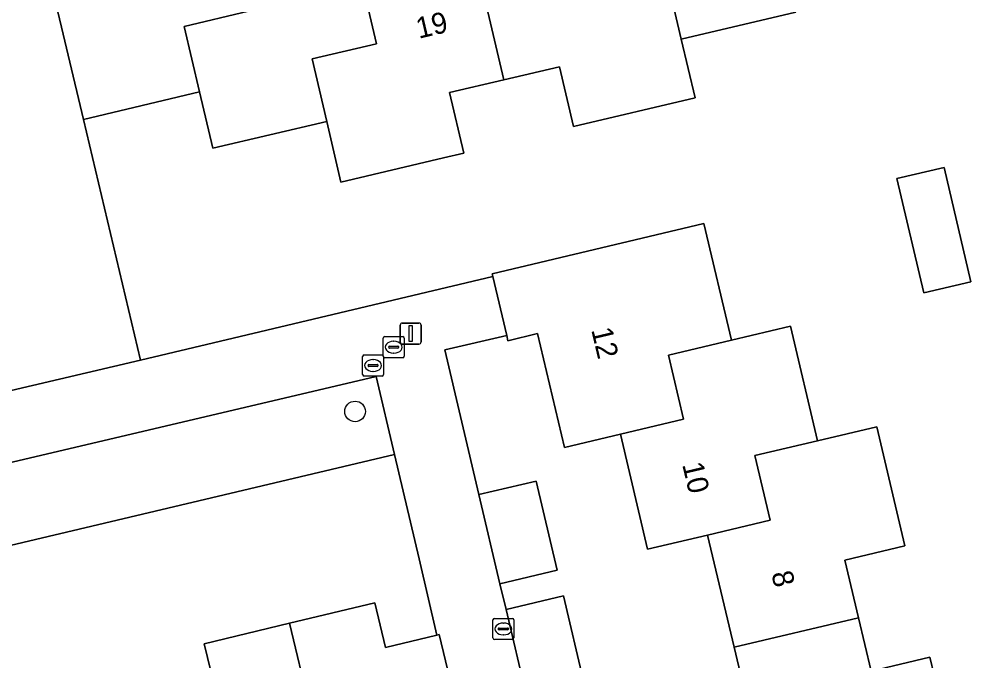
# Model space of a CAD drawing. Extents: x 158031 to 159244, y 380104 to 381214.
# Drawn here: x 158595.37 to 158640.58, y 380533.82 to 380564.3 of the extents above; entities that cross this region are included whole.
import ezdxf

# ---------------------------------------------------------------- set-up
doc = ezdxf.new("R2010")
doc.units = 0
for name, color, linetype in [('IMGEO_Boom', 7, 'Continuous'), ('IMGEO_Erf', 7, 'Continuous'), ('IMGEO_Groenvoorziening', 7, 'Continuous'), ('IMGEO_Hek', 7, 'Continuous'), ('IMGEO_Kolk', 7, 'Continuous'), ('IMGEO_Lichtmast', 7, 'Continuous'), ('IMGEO_Muur', 7, 'Continuous'), ('IMGEO_Pand', 7, 'Continuous'), ('IMGEO_Pand_nummerreeks', 7, 'Continuous'), ('IMGEO_Rioolput', 7, 'Continuous'), ('IMGEO_Voetpad_open', 7, 'Continuous')]:
    doc.layers.add(name, color=color, linetype=linetype)

msp = doc.modelspace()

# ---------------------------------------------------------------- linework, layer by layer
at = {"layer": 'IMGEO_Boom'}
msp.add_circle((158611.326, 380545.671), 0.489, dxfattribs=at)
at = {"layer": 'IMGEO_Erf'}
for points in [[(158632.251, 380564.628), (158626.82, 380563.356), (158627.476, 380560.557), (158621.703, 380559.204), (158621.038, 380562.042), (158618.391, 380561.421), (158615.817, 380560.818), (158616.494, 380557.934), (158615.522, 380557.706), (158610.653, 380556.565), (158609.98, 380559.434), (158604.566, 380558.165), (158603.938, 380560.847), (158598.421, 380559.539), (158601.138, 380548.103), (158617.861, 380552.071), (158617.829, 380552.209), (158627.896, 380554.601), (158629.209, 380549.055), (158631.997, 380549.715), (158633.284, 380544.279), (158636.097, 380544.944), (158637.437, 380539.284), (158634.587, 380538.61), (158635.236, 380535.868), (158635.834, 380533.342), (158638.619, 380534.002), (158638.823, 380533.141)], [(158630.592, 380529.138), (158629.33, 380534.47), (158628.068, 380539.798), (158625.221, 380539.125), (158623.929, 380544.586), (158621.271, 380543.957), (158619.991, 380549.365), (158618.584, 380549.031), (158618.525, 380549.277), (158615.59, 380548.592), (158617.205, 380541.719), (158619.93, 380542.362), (158620.928, 380538.13), (158618.203, 380537.487), (158618.497, 380536.272), (158621.222, 380536.916), (158622.195, 380532.797)]]:
    msp.add_lwpolyline(points, dxfattribs=at)
for points in [[(158637.054, 380556.728), (158639.3, 380557.256), (158640.575, 380551.833), (158638.33, 380551.305)], [(158612.257, 380536.579), (158612.764, 380534.463), (158615.209, 380535.048), (158614.373, 380538.678), (158613.195, 380543.627), (158574.87, 380534.558), (158576.163, 380529.062), (158576.905, 380525.979), (158579.34, 380526.551), (158578.884, 380528.492), (158582.85, 380529.444), (158587.028, 380530.448), (158587.499, 380528.482), (158589.666, 380529.001), (158592.017, 380529.565), (158591.549, 380531.518), (158595.542, 380532.475), (158599.641, 380533.458), (158600.088, 380531.592), (158602.336, 380532.131), (158604.631, 380532.681), (158604.162, 380534.639), (158608.21, 380535.609)]]:
    msp.add_lwpolyline(points, close=True, dxfattribs=at)
at = {"layer": 'IMGEO_Groenvoorziening'}
for points in [[(158598.421, 380559.539), (158596.968, 380565.666), (158593.917, 380565.64), (158593.308, 380553.366), (158593.322, 380553.3), (158594.72, 380546.596), (158601.138, 380548.103)], [(158573.976, 380538.315), (158574.87, 380534.558), (158613.195, 380543.627), (158612.332, 380547.323)]]:
    msp.add_lwpolyline(points, close=True, dxfattribs=at)
at = {"layer": 'IMGEO_Hek'}
for points in [[(158601.138, 380548.103), (158598.421, 380559.539)], [(158617.861, 380552.071), (158601.138, 380548.103)], [(158574.87, 380534.558), (158613.195, 380543.627)], [(158613.195, 380543.627), (158614.373, 380538.678)]]:
    msp.add_lwpolyline(points, dxfattribs=at)
at = {"layer": 'IMGEO_Kolk'}
for p, q in [((158617.869, 380534.916), (158617.869, 380535.768)), ((158617.944, 380535.842), (158618.796, 380535.842)), ((158618.87, 380535.768), (158618.87, 380534.916)), ((158618.128, 380535.336), (158618.128, 380535.348)), ((158618.171, 380535.385), (158618.569, 380535.385)), ((158618.357, 380535.622), (158618.382, 380535.622)), ((158618.612, 380535.348), (158618.612, 380535.336)), ((158618.566, 380535.299), (158618.168, 380535.299)), ((158618.38, 380535.062), (158618.355, 380535.062)), ((158618.796, 380534.842), (158617.944, 380534.842))]:
    msp.add_line(p, q, dxfattribs=at)
for points in [[(158617.869, 380534.916), (158617.869, 380535.768)], [(158617.944, 380535.842), (158618.796, 380535.842)], [(158618.87, 380535.768), (158618.87, 380534.916)], [(158618.796, 380534.842), (158617.944, 380534.842)]]:
    msp.add_lwpolyline(points, dxfattribs=at)
for centre, radius, start, end in [((158617.946, 380535.766), 0.0765, 91.552, 178.448), ((158617.946, 380535.766), 0.0765, 91.552, 178.448), ((158618.794, 380535.766), 0.0765, 1.552, 88.448), ((158618.794, 380535.766), 0.0765, 1.552, 88.448), ((158618.168, 380535.345), 0.0403, 85.8775, 175.7526), ((158618.165, 380535.335), 0.0366, 178.938, 274.7102), ((158618.569, 380535.342), 0.043, 264.8664, 352.4533), ((158618.573, 380535.347), 0.0386, 1.7309, 96.639), ((158617.946, 380534.918), 0.0765, 181.552, 268.448), ((158617.946, 380534.918), 0.0765, 181.552, 268.448), ((158618.794, 380534.918), 0.0765, 271.552, 358.448), ((158618.794, 380534.918), 0.0765, 271.552, 358.448)]:
    msp.add_arc(centre, radius, start, end, dxfattribs=at)
for centre, major_axis, ratio, start_param, end_param in [((158618.356, 380535.342), (-0.387, 0.002), 0.722429, 4.712389, 7.853982), ((158618.381, 380535.342), (-0.39, 0.002), 0.717154, 1.570796, 4.712389)]:
    msp.add_ellipse(centre, major_axis=major_axis, ratio=ratio, start_param=start_param, end_param=end_param, dxfattribs=at)
at = {"layer": 'IMGEO_Lichtmast'}
for p, q in [((158613.569, 380549.87), (158614.359, 380549.87)), ((158614.359, 380549.87), (158613.569, 380549.87)), ((158613.469, 380548.97), (158613.469, 380549.77)), ((158613.469, 380549.77), (158613.469, 380548.97)), ((158614.459, 380549.77), (158614.459, 380548.97)), ((158614.459, 380548.97), (158614.459, 380549.77)), ((158614.359, 380548.87), (158613.569, 380548.87)), ((158613.569, 380548.87), (158614.359, 380548.87))]:
    msp.add_line(p, q, dxfattribs=at)
msp.add_lwpolyline([(158613.889, 380549.745), (158614.039, 380549.745), (158614.039, 380548.995), (158613.889, 380548.995), (158613.889, 380549.745)], dxfattribs=at)
for centre, start, end in [((158613.569, 380549.77), 90, 180), ((158613.569, 380549.77), 90, 180), ((158614.359, 380549.77), 0, 90), ((158614.359, 380549.77), 360, 90), ((158613.569, 380548.97), 180, 270), ((158613.569, 380548.97), 180, 270), ((158614.359, 380548.97), 270, 0), ((158614.359, 380548.97), 270, 0)]:
    msp.add_arc(centre, 0.1, start, end, dxfattribs=at)
at = {"layer": 'IMGEO_Muur'}
msp.add_lwpolyline([(158615.209, 380535.048), (158614.373, 380538.678)], dxfattribs=at)
at = {"layer": 'IMGEO_Pand'}
for points in [[(158626.82, 380563.356), (158632.251, 380564.628), (158631.581, 380567.486), (158630.893, 380570.423), (158627.931, 380569.728), (158627.242, 380572.665), (158621.712, 380571.37), (158622.359, 380568.61), (158623.059, 380565.624), (158626.12, 380566.342)], [(158605.584, 380567.585), (158604.916, 380570.436), (158599.482, 380569.152), (158599.173, 380570.439), (158596.013, 380569.69), (158596.968, 380565.666), (158598.421, 380559.539), (158603.938, 380560.847), (158603.209, 380563.955), (158606.267, 380564.671)], [(158609.98, 380559.434), (158609.282, 380562.408), (158612.338, 380563.124), (158611.641, 380566.099), (158610.996, 380568.853), (158605.584, 380567.585), (158606.267, 380564.671), (158603.209, 380563.955), (158603.938, 380560.847), (158604.566, 380558.165)], [(158626.82, 380563.356), (158626.12, 380566.342), (158623.059, 380565.624), (158622.359, 380568.61), (158617, 380567.355), (158618.391, 380561.421), (158621.038, 380562.042), (158621.703, 380559.204), (158627.476, 380560.557)], [(158618.391, 380561.421), (158617, 380567.355), (158611.641, 380566.099), (158612.338, 380563.124), (158609.282, 380562.408), (158609.98, 380559.434), (158610.653, 380556.565), (158615.522, 380557.706), (158616.494, 380557.934), (158615.817, 380560.818)], [(158637.054, 380556.728), (158638.33, 380551.305), (158640.575, 380551.833), (158639.3, 380557.256)], [(158629.209, 380549.055), (158627.896, 380554.601), (158617.829, 380552.209), (158617.861, 380552.071), (158618.525, 380549.277), (158618.584, 380549.031), (158619.991, 380549.365), (158621.271, 380543.957), (158623.929, 380544.586), (158626.93, 380545.296), (158626.208, 380548.345)], [(158629.209, 380549.055), (158626.208, 380548.345), (158626.93, 380545.296), (158623.929, 380544.586), (158625.221, 380539.125), (158628.068, 380539.798), (158631.04, 380540.5), (158630.312, 380543.577), (158633.284, 380544.279), (158631.997, 380549.715)], [(158628.068, 380539.798), (158629.33, 380534.47), (158635.236, 380535.868), (158634.587, 380538.61), (158637.437, 380539.284), (158636.097, 380544.944), (158633.284, 380544.279), (158630.312, 380543.577), (158631.04, 380540.5)], [(158618.203, 380537.487), (158620.928, 380538.13), (158619.93, 380542.362), (158617.205, 380541.719)], [(158619.47, 380532.153), (158622.195, 380532.797), (158621.222, 380536.916), (158618.497, 380536.272)], [(158608.21, 380535.609), (158610.079, 380527.825), (158613.074, 380528.543), (158613.589, 380526.393), (158617.202, 380527.238), (158615.327, 380535.076), (158615.209, 380535.048), (158612.764, 380534.463), (158612.257, 380536.579)], [(158637.158, 380527.608), (158639.975, 380528.275), (158638.823, 380533.141), (158638.619, 380534.002), (158635.834, 380533.342), (158635.236, 380535.868), (158629.33, 380534.47), (158630.592, 380529.138), (158633.529, 380529.833), (158634.221, 380526.913)], [(158604.188, 380524.415), (158607.256, 380525.15), (158606.803, 380527.04), (158610.079, 380527.825), (158608.21, 380535.609), (158604.162, 380534.639), (158604.631, 380532.681), (158602.336, 380532.131)]]:
    msp.add_lwpolyline(points, close=True, dxfattribs=at)
at = {"layer": 'IMGEO_Rioolput'}
for p, q in [((158612.66, 380548.297), (158612.66, 380549.149)), ((158612.735, 380549.223), (158613.587, 380549.223)), ((158613.148, 380549.003), (158613.173, 380549.003)), ((158613.661, 380549.149), (158613.661, 380548.297)), ((158612.919, 380548.717), (158612.919, 380548.729)), ((158613.357, 380548.68), (158612.959, 380548.68)), ((158612.962, 380548.766), (158613.36, 380548.766)), ((158613.171, 380548.443), (158613.146, 380548.443)), ((158613.403, 380548.729), (158613.403, 380548.717)), ((158611.68, 380547.425), (158611.68, 380548.277)), ((158611.755, 380548.351), (158612.607, 380548.351)), ((158612.168, 380548.131), (158612.193, 380548.131)), ((158612.681, 380548.277), (158612.681, 380547.425)), ((158613.587, 380548.223), (158612.735, 380548.223)), ((158611.939, 380547.845), (158611.939, 380547.857)), ((158612.377, 380547.808), (158611.979, 380547.808)), ((158611.982, 380547.894), (158612.38, 380547.894)), ((158612.191, 380547.571), (158612.166, 380547.571)), ((158612.423, 380547.857), (158612.423, 380547.845)), ((158612.607, 380547.351), (158611.755, 380547.351))]:
    msp.add_line(p, q, dxfattribs=at)
for points in [[(158612.66, 380548.297), (158612.66, 380549.149)], [(158612.735, 380549.223), (158613.587, 380549.223)], [(158613.661, 380549.149), (158613.661, 380548.297)], [(158611.68, 380547.425), (158611.68, 380548.277)], [(158611.755, 380548.351), (158612.607, 380548.351)], [(158612.681, 380548.277), (158612.681, 380547.425)], [(158613.587, 380548.223), (158612.735, 380548.223)], [(158612.607, 380547.351), (158611.755, 380547.351)]]:
    msp.add_lwpolyline(points, dxfattribs=at)
for centre, radius, start, end in [((158612.737, 380549.147), 0.0765, 91.552, 178.448), ((158612.737, 380549.147), 0.0765, 91.552, 178.448), ((158613.585, 380549.147), 0.0765, 1.552, 88.448), ((158613.585, 380549.147), 0.0765, 1.552, 88.448), ((158612.959, 380548.726), 0.0403, 85.8775, 175.7526), ((158612.956, 380548.716), 0.0366, 178.938, 274.7102), ((158613.36, 380548.723), 0.043, 264.8664, 352.4533), ((158613.364, 380548.728), 0.0386, 1.7309, 96.639), ((158611.757, 380548.275), 0.0765, 91.552, 178.448), ((158611.757, 380548.275), 0.0765, 91.552, 178.448), ((158612.605, 380548.275), 0.0765, 1.552, 88.448), ((158612.605, 380548.275), 0.0765, 1.552, 88.448), ((158612.737, 380548.299), 0.0765, 181.552, 268.448), ((158612.737, 380548.299), 0.0765, 181.552, 268.448), ((158613.585, 380548.299), 0.0765, 271.552, 358.448), ((158613.585, 380548.299), 0.0765, 271.552, 358.448), ((158611.979, 380547.854), 0.0403, 85.8775, 175.7526), ((158611.976, 380547.844), 0.0366, 178.938, 274.7102), ((158612.38, 380547.851), 0.043, 264.8664, 352.4533), ((158612.384, 380547.856), 0.0386, 1.7309, 96.639), ((158611.757, 380547.427), 0.0765, 181.552, 268.448), ((158611.757, 380547.427), 0.0765, 181.552, 268.448), ((158612.605, 380547.427), 0.0765, 271.552, 358.448), ((158612.605, 380547.427), 0.0765, 271.552, 358.448)]:
    msp.add_arc(centre, radius, start, end, dxfattribs=at)
for centre, major_axis, ratio, start_param, end_param in [((158613.147, 380548.723), (-0.387, 0.002), 0.722429, 4.712389, 7.853982), ((158613.172, 380548.723), (-0.39, 0.002), 0.717154, 1.570796, 4.712389), ((158612.167, 380547.851), (-0.387, 0.002), 0.722429, 4.712389, 7.853982), ((158612.192, 380547.851), (-0.39, 0.002), 0.717154, 1.570796, 4.712389)]:
    msp.add_ellipse(centre, major_axis=major_axis, ratio=ratio, start_param=start_param, end_param=end_param, dxfattribs=at)
at = {"layer": 'IMGEO_Voetpad_open'}
for points in [[(158619.47, 380532.153), (158618.497, 380536.272), (158618.203, 380537.487), (158617.205, 380541.719), (158615.59, 380548.592), (158618.525, 380549.277), (158617.861, 380552.071), (158601.138, 380548.103), (158594.72, 380546.596), (158590.668, 380545.645), (158588.332, 380545.071), (158584.154, 380544.098), (158581.954, 380543.586), (158565.287, 380539.592), (158565.957, 380536.819), (158568.877, 380537.519), (158570.509, 380530.656)], [(158576.163, 380529.062), (158574.87, 380534.558), (158573.976, 380538.315), (158612.332, 380547.323), (158613.195, 380543.627), (158614.373, 380538.678), (158615.209, 380535.048), (158615.327, 380535.076), (158617.202, 380527.238)]]:
    msp.add_lwpolyline(points, dxfattribs=at)

# ---------------------------------------------------------------- texts
at = {"layer": 'IMGEO_Pand_nummerreeks'}
for s, rotation, p in [('19', 13.1905, (158614.352, 380563.366)), ('12', 283.3145, (158622.537, 380549.547)), ('10', 283.3107, (158626.858, 380543.149)), ('8', 283.3256, (158631.089, 380537.978))]:
    msp.add_text(s, height=1, rotation=rotation, dxfattribs=at).set_placement(p)

doc.saveas('drawing.dxf')
